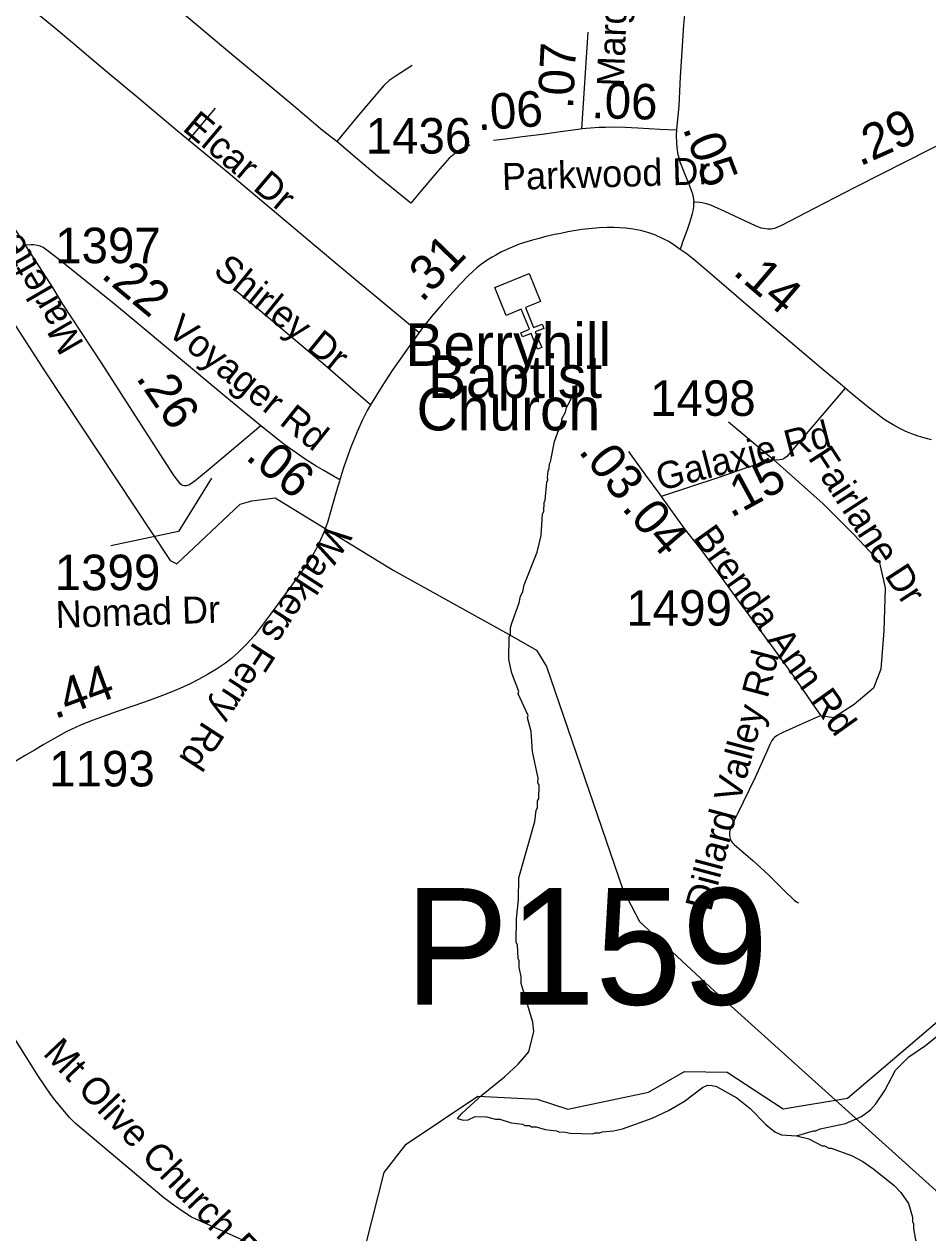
# Model space of a CAD drawing. Extents: x 1383679 to 1536984, y 460658 to 651027.
# Drawn here: x 1406644 to 1409825, y 537796 to 542052 of the extents above; entities that cross this region are included whole.
import ezdxf

# ---------------------------------------------------------------- set-up
doc = ezdxf.new("R2010")
doc.units = 0
for name, color, linetype in [('Exist Cultural Church CELL', 7, 'Continuous'), ('Exist Cultural Church Label', 7, 'Continuous'), ('Exist Hydrographic Creek Single Shore', 7, 'Continuous'), ('Exist Hydrographic Misc Water Feature', 7, 'Continuous'), ('Exist Road Non-System Type 51', 7, 'Continuous'), ('Exist Road Non-System Type 51 Label', 7, 'Continuous'), ('Exist Road Secondary Mileage Hundredths English Label', 7, 'Continuous'), ('Exist Road Secondary Structure Pipe Number Label', 7, 'Continuous'), ('Exist Road Secondary Type 51 Attributed', 7, 'Continuous'), ('Exist Road Secondary Type 51 Label', 7, 'Continuous'), ('Exist Road Secondary Type 51 Number Label', 7, 'Continuous'), ('Exist Utilities Electrical Transmission Line', 7, 'Continuous')]:
    doc.layers.add(name, color=color, linetype=linetype)

msp = doc.modelspace()

# ---------------------------------------------------------------- linework, layer by layer
at = {"layer": 'Exist Cultural Church CELL'}
msp.add_lwpolyline([(1408461.1, 541075.4), (1408408.4, 541053.9), (1408437, 540983.4), (1408466.7, 540995.4), (1408472.7, 540980.6), (1408443, 540968.5), (1408465.6, 540912.8), (1408450.7, 540906.8), (1408428.1, 540962.5), (1408398.5, 540950.5), (1408392.5, 540965.3), (1408422.1, 540977.3), (1408393.5, 541047.9), (1408340.1, 541026.4), (1408300.1, 541125), (1408421.1, 541174.1)], close=True, dxfattribs=at)
at = {"layer": 'Exist Hydrographic Creek Single Shore'}
msp.add_lwpolyline([(1407781.7, 537499.1), (1407911, 538008.2), (1407988, 538108.4), (1408241, 538277.2), (1408449.9, 538266.5), (1408557, 538231.5), (1408842, 538291.4), (1408968, 538364.3), (1409118, 538361.4), (1409316, 538232.6), (1409541.9, 538270.8), (1409922.9, 538594.6), (1410259.9, 538732.3), (1410616.9, 538682.4), (1410867, 538687.2)], dxfattribs=at)
at = {"layer": 'Exist Hydrographic Misc Water Feature'}
for points in [[(1408168.8, 538198.7), (1408185.1, 538217.1), (1408254.5, 538281.5), (1408335.2, 538345.5), (1408382.9, 538390.5), (1408419.9, 538433.7), (1408437.5, 538505.3), (1408434.2, 538537.4), (1408393.1, 538674.2), (1408393.7, 538698.2), (1408386.3, 538730.3), (1408386.8, 538754.3), (1408383, 538762.4), (1408380, 538810.4), (1408376.2, 538818.5), (1408376.3, 538901.8), (1408383.5, 538970.3), (1408385.2, 539046.2), (1408441.4, 539244.8), (1408446.4, 539284.7), (1408450.6, 539292.6), (1408451.1, 539316.6), (1408455.2, 539324.5), (1408456.2, 539372.5), (1408452.4, 539380.5), (1408452.7, 539396.5), (1408433.7, 539491), (1408428.3, 539561), (1408416.1, 539609.9), (1408417.6, 539617.2), (1408383.2, 539694), (1408385.4, 539701.9), (1408360.8, 539766.4), (1408349.8, 539814.7), (1408351.5, 539894.6), (1408355.7, 539902.5), (1408356.3, 539926.5), (1408360.6, 539942.4), (1408386.2, 540013.8), (1408390.7, 540037.7), (1408399, 540053.5), (1408403.5, 540077.4), (1408450.1, 540192.2), (1408463.3, 540251.9), (1408468.9, 540327.8), (1408473.1, 540335.7), (1408473.8, 540367.7), (1408478.1, 540375.5), (1408483.4, 540439.4), (1408487.6, 540447.3), (1408485.7, 540455.3), (1408488.3, 540479.3), (1408492.4, 540487.1), (1408492.8, 540503.1), (1408496.9, 540511), (1408510.6, 540582.7), (1408536.1, 540654.1), (1408536.3, 540662.1), (1408548.8, 540685.8), (1408553.1, 540701.7), (1408565.6, 540725.4), (1408591, 540788.8)], [(1409362.6, 538138.2), (1409422.1, 538155.3), (1409430.1, 538155.1), (1409446.2, 538162.8), (1409534.7, 538180.8), (1409591.2, 538205.5), (1409623.7, 538228.8), (1409642.1, 538250.3), (1409673.2, 538297.6), (1409710.7, 538368.7), (1409757.8, 538415.7), (1409816.6, 538456.3), (1409934.7, 538551.6)], [(1408168.8, 538198.7), (1408188.6, 538193), (1408206.7, 538194.6), (1408231, 538206), (1408270.9, 538205.2), (1408302.7, 538196.5), (1408318.7, 538196.1), (1408358.4, 538183.2), (1408398.4, 538178.3), (1408406.3, 538174.1), (1408422.3, 538173.8), (1408430.2, 538169.6), (1408446.2, 538169.2), (1408477.9, 538160.5), (1408517.9, 538155.7), (1408525.8, 538151.5), (1408549.8, 538150.9), (1408565.7, 538146.6), (1408645.7, 538144.8), (1408653.8, 538148.6), (1408669.8, 538148.2), (1408677.9, 538152), (1408718, 538155.1), (1408750.1, 538162.4), (1408854.9, 538200), (1408911.5, 538226.8), (1408968.2, 538259.5), (1409031.3, 538308), (1409049.4, 538315.6), (1409065.4, 538315.2), (1409081.4, 538310.9), (1409152.6, 538271.3), (1409199.7, 538234.3), (1409254.5, 538177.1), (1409286, 538152.4), (1409309.7, 538141.8), (1409362.6, 538138.2)], [(1409362.6, 538138.2), (1409405.5, 538127.7), (1409453, 538102.7), (1409461, 538102.4), (1409476.8, 538094.1), (1409484.8, 538093.9), (1409556.2, 538068.3), (1409595.8, 538047.4), (1409635.2, 538020.6), (1409706, 537963), (1409729.5, 537938.5), (1409756.7, 537899.9), (1409771.5, 537851.6), (1409771.2, 537835.6), (1409775, 537827.5), (1409774.7, 537811.5), (1409781.8, 537771.4), (1409800.7, 537723), (1409800.6, 537715), (1409812.1, 537690.8), (1409811.9, 537682.8), (1409822.2, 537661)]]:
    msp.add_lwpolyline(points, dxfattribs=at)
at = {"layer": 'Exist Road Non-System Type 51'}
for p, q in [((1407446.8, 541066.1), (1407381.6, 541119)), ((1409122.8, 540651.6), (1409282.4, 540517.2))]:
    msp.add_line(p, q, dxfattribs=at)
for points in [[(1407744.1, 541638), (1407693.6, 541677.2), (1407583.9, 541770.8), (1407485.2, 541853.1), (1407368.1, 541950.9), (1407191.6, 542098.5), (1407054.4, 542213.5), (1407006.8, 542253.4), (1406990, 542269.1), (1406978.8, 542288.9), (1406978.8, 542305.6), (1406986.2, 542320.2), (1407002.4, 542336.6), (1407032.1, 542365.5), (1407083.2, 542418.2), (1407175.4, 542513.9), (1407299.1, 542644.2)], [(1407222.5, 541643.1), (1407182.2, 541676.4), (1407047.5, 541789.5), (1406937.4, 541881.5), (1406877.7, 541932), (1406814, 541986.1), (1406749.7, 542039.3), (1406684.8, 542092.7), (1406625.9, 542142.9), (1406581.3, 542178.1)], [(1408009.6, 541906.4), (1407949.5, 541867.2), (1407928, 541853.1), (1407910.1, 541836), (1407868.6, 541787.8), (1407816, 541725.1), (1407744.1, 541638)], [(1407315.5, 541755.4), (1407277.7, 541709.5), (1407222.5, 541643.1)], [(1408033.4, 540965.5), (1407975, 541013.7), (1407913.1, 541066), (1407752.9, 541199.9), (1407354.3, 541533.8), (1407222.5, 541643.1)], [(1408004.9, 541421.3), (1407887.2, 541516.3), (1407816.8, 541575.7), (1407744.1, 541638)], [(1408212.1, 541625.3), (1408191.2, 541616.5), (1408169.5, 541603.6), (1408140.1, 541580.2), (1408098.2, 541533.4), (1408039.8, 541463.2), (1408004.9, 541421.3)], [(1407863.2, 540711.4), (1407694.5, 540856.4), (1407517.6, 541006), (1407446.6, 541066)], [(1409282.4, 540517.2), (1409456.7, 540362.6), (1409565.7, 540253.5), (1409653.9, 540160), (1409674.7, 540066.5), (1409669.5, 539915.9), (1409659.1, 539780.9), (1409633.2, 539713.4), (1409565.7, 539656.3), (1409493, 539609.5), (1409448.6, 539617)], [(1409029, 540197.1), (1409066.3, 540147.5), (1409161.6, 540015.5), (1409218.4, 539938.7), (1409274.3, 539862.3), (1409351.9, 539755.8), (1409448.6, 539617)], [(1409448.6, 539617), (1409435.2, 539611.8), (1409404.2, 539598.1), (1409371.7, 539583), (1409335.9, 539566.8), (1409314.2, 539557.3), (1409304.7, 539552.8), (1409292.2, 539545.8), (1409284.8, 539540.4), (1409281.9, 539536.9), (1409280.8, 539535.9), (1409276.1, 539529.6), (1409268.9, 539515.7), (1409257.7, 539491.3), (1409216.7, 539399.1), (1409153.2, 539269.4), (1409134.9, 539231.2), (1409130.3, 539220.5), (1409128.3, 539213.2), (1409127, 539207), (1409126.6, 539200.1), (1409126.8, 539195), (1409127.4, 539190.7), (1409129.4, 539183.3), (1409132, 539177), (1409136.5, 539170.2), (1409143, 539163.4), (1409168.3, 539142), (1409208.9, 539107.5), (1409263.9, 539056.8), (1409321.3, 538999.3), (1409352.1, 538969.3), (1409356, 538965.9), (1409361.1, 538962.8), (1409364.8, 538960.5), (1409369.3, 538958.5)]]:
    msp.add_lwpolyline(points, dxfattribs=at)
at = {"layer": 'Exist Road Secondary Type 51 Attributed'}
msp.add_line((1408606.3, 541682.7), (1408629.3, 542023.1), dxfattribs=at)
for points in [[(1408940.8, 541678.8), (1408940.9, 541680.5), (1408949.1, 541764.6), (1408954.3, 541865.9), (1408960, 541956.2), (1408966.5, 542049), (1408970.4, 542095.8), (1408974.1, 542125.2), (1408977.9, 542153.5), (1408982.6, 542180.7), (1408988.4, 542203.6), (1408995.5, 542225.5), (1409002.4, 542249.5), (1409009.4, 542281.2), (1409012.5, 542302.6), (1409015, 542333.5), (1409019.3, 542406.6), (1409024.5, 542489.2), (1409027.6, 542561.1), (1409031.7, 542625.5), (1409036.4, 542668), (1409040.8, 542706.6), (1409042.8, 542742.2)], [(1409001.4, 541425.2), (1409014.5, 541425.6), (1409030.5, 541423.5), (1409044.4, 541420.6), (1409060, 541415.4), (1409109.2, 541393.7), (1409199, 541350.9), (1409217.6, 541343.3), (1409236.8, 541334.7), (1409246.4, 541332.9), (1409261.9, 541330.4), (1409273.8, 541330.9), (1409278.8, 541331.9), (1409286.7, 541333.3), (1409295.1, 541337.2), (1409310.4, 541344), (1409426.5, 541403.2), (1409571.6, 541478.5), (1410265.8, 541830.7)], [(1406648.4, 541273.1), (1406587.6, 541367.3), (1406499.1, 541500.7), (1406418.3, 541628.3), (1406364.4, 541716)], [(1408606.3, 541682.7), (1408602.5, 541682.4), (1408524.1, 541671.4), (1408467.4, 541663.4), (1408396.6, 541654.4), (1408338.7, 541646.9), (1408296.2, 541641.8)], [(1408940.8, 541678.8), (1408881.8, 541680.3), (1408804.6, 541685.3), (1408759.7, 541687.8), (1408720.8, 541688.8), (1408690.4, 541688.3), (1408666.8, 541687.2), (1408636.8, 541685.5), (1408606.3, 541682.7)], [(1409001.4, 541425.2), (1409001.5, 541426.6), (1409002, 541426.1), (1409000.5, 541442.1), (1408998, 541453), (1408983, 541490.9), (1408966.8, 541530.6), (1408956.6, 541557.2), (1408953.6, 541565.7), (1408950.7, 541576), (1408946.6, 541591.6), (1408942.6, 541617.6), (1408941.1, 541632.1), (1408940, 541661.1), (1408940.8, 541678.8)], [(1408953.4, 541258.7), (1408957.6, 541270.5), (1408962.6, 541285), (1408978.5, 541328.4), (1408988, 541356.8), (1408997, 541384.7), (1409000, 541399.2), (1409001, 541410.6), (1409001.4, 541425.2)], [(1408953.4, 541258.7), (1408932.2, 541274), (1408912.7, 541286), (1408893.4, 541296.3), (1408863.6, 541309.3), (1408846.4, 541315.4), (1408830.8, 541320.4), (1408813.9, 541324.9), (1408787.8, 541329.5), (1408761.6, 541332.9), (1408719.9, 541335.4), (1408695.7, 541335.9), (1408667.9, 541334.2), (1408606.8, 541328.2), (1408557, 541320.5), (1408532.4, 541315.1), (1408511, 541310.8), (1408475.4, 541302.3), (1408456.8, 541297.5), (1408432.8, 541291.6), (1408413.4, 541285.5), (1408386, 541276.5), (1408353.5, 541263.1), (1408340.2, 541257), (1408324.6, 541249.6), (1408304, 541238.5), (1408290.7, 541231.2), (1408273.7, 541220.2), (1408268.8, 541217.2), (1408253.3, 541206.7), (1408236.9, 541193.5), (1408207.3, 541166.6), (1408176.9, 541135.2), (1408141.7, 541096.5), (1408115.6, 541066), (1408078.1, 541022.1), (1408075, 541018.3), (1408049.4, 540986.8), (1408009.6, 540932.1), (1407975, 540883.8), (1407941.4, 540835.4), (1407923.7, 540809.1), (1407902.7, 540776.2), (1407883.8, 540744.8), (1407863.2, 540711.4), (1407851.7, 540691.1), (1407833.9, 540656.6), (1407815.4, 540616.8), (1407793.5, 540561.8), (1407777.2, 540516.6), (1407767.1, 540486.5), (1407755.1, 540447.7)], [(1407476.7, 540637.5), (1407429.4, 540676.1), (1407350.1, 540741.9), (1407017.3, 541020), (1406961.5, 541066), (1406763.7, 541225.2), (1406727.8, 541252.6), (1406710.4, 541265.1), (1406700.3, 541269.6), (1406690.9, 541272.1), (1406678.2, 541274.3), (1406666.5, 541274.6), (1406648.4, 541273.1)], [(1407208.3, 540426.3), (1407202, 540427.8), (1407197.7, 540429.9), (1407193, 540433.4), (1407187.6, 540440), (1407172, 540461.6), (1407135.6, 540517.7), (1407014.3, 540705.7), (1406915.5, 540859), (1406780.3, 541066), (1406744.4, 541124.4), (1406648.4, 541273.1)], [(1409533.8, 540770.5), (1409516, 540785.2), (1409449.8, 540840.4), (1409272.5, 540990.4), (1409184.2, 541066), (1409090.1, 541146.6), (1409007.7, 541216.6), (1408977.4, 541241.4), (1408953.4, 541258.7)], [(1409533.8, 540770.5), (1409335.6, 540537.8), (1409328.2, 540529.9), (1409319.2, 540521.9), (1409315.2, 540519.9), (1409310.9, 540518.4), (1409296.2, 540516.9), (1409282.4, 540517.2), (1409278.5, 540517.2), (1409268.7, 540516.2), (1409256.8, 540512.9), (1409235.1, 540506.2), (1409179.1, 540487.7), (1409089.5, 540455.5), (1408886.7, 540388.9)], [(1409838, 540588.4), (1409803.1, 540597.5), (1409787, 540602.4), (1409768.6, 540608.9), (1409755.3, 540614.3), (1409742.7, 540620), (1409728.9, 540627.1), (1409708.9, 540637.5), (1409683.5, 540652.3), (1409676.9, 540656.2), (1409664.9, 540664.1), (1409634.3, 540687.9), (1409615.3, 540703.1), (1409565, 540744.7), (1409533.8, 540770.5)], [(1407476.7, 540637.5), (1407290.8, 540480.9), (1407251.4, 540448.8), (1407237, 540437.4), (1407226.1, 540429.8), (1407221.6, 540428.2), (1407217.4, 540426.9), (1407213.5, 540426.1), (1407208.3, 540426.3)], [(1407755.1, 540447.7), (1407710.7, 540472.7), (1407695.8, 540481.2), (1407671.8, 540495.8), (1407632.9, 540520.1), (1407557.7, 540572.7), (1407476.7, 540637.5)], [(1408771.3, 540547.6), (1408831.1, 540464), (1408881.7, 540395.8), (1408886.7, 540388.9)], [(1407755.1, 540447.7), (1407753.5, 540442.4), (1407743.5, 540408.4), (1407721.8, 540334.1), (1407711.1, 540297.4), (1407697.2, 540259), (1407686.9, 540235.5), (1407675, 540210.7), (1407654.8, 540175.3), (1407631.2, 540140.3), (1407608, 540107.9), (1407582.5, 540071.5), (1407507.6, 539969.8), (1407479.6, 539931.9), (1407453.9, 539899.3), (1407427.8, 539869.5), (1407395.7, 539837.7), (1407373, 539817.8), (1407352.7, 539802), (1407320.7, 539780.7), (1407289.2, 539761.7), (1407257.2, 539744.6), (1407225.2, 539728.2), (1407180.5, 539707.7), (1407131, 539687.6), (1407083.1, 539671), (1407033.2, 539653.4), (1406971.5, 539631.4), (1406925.4, 539615.3), (1406886.2, 539600.8), (1406844.7, 539584.6), (1406823.8, 539575.6), (1406793.9, 539561.1), (1406754, 539539.2), (1406713, 539515.8), (1406679.7, 539496.1), (1406645.3, 539475.7), (1406599.4, 539447.7)], [(1408886.7, 540388.9), (1408967.5, 540276.1), (1409029, 540197.1)], [(1407447, 537755), (1407233, 537852), (1407202, 537871), (1407174.7, 537890.4), (1407135.6, 537919.9), (1406824, 538181), (1406803, 538202), (1406751, 538264), (1406736, 538284), (1406694, 538347), (1406561.9, 538558.1), (1406546, 538579.8), (1406529.9, 538599.6), (1406510.5, 538621.5), (1406459.5, 538673.9), (1406028.9, 539039.7), (1405995, 539074.6)]]:
    msp.add_lwpolyline(points, dxfattribs=at)
at = {"layer": 'Exist Road Secondary Type 51 Number Label'}
msp.add_lwpolyline([(1407303.4, 540453.1), (1407186.8, 540265.4), (1406948.5, 540214.6)], dxfattribs=at)
at = {"layer": 'Exist Utilities Electrical Transmission Line'}
msp.add_lwpolyline([(1406208.1, 541615.7), (1406717.9, 540828.1), (1407157.5, 540162.8), (1407180.9, 540151.4), (1407403.6, 540361.8), (1407444.7, 540373.2), (1407526.7, 540384.5), (1407942.8, 540128.7), (1408358.9, 539898.3), (1408446.9, 539847.2), (1408482, 539790.3), (1408751.6, 539005.6), (1408810.2, 538891.8), (1409074, 538647.3), (1409853.4, 537945), (1409953.1, 537808.5), (1410293, 537285.4)], dxfattribs=at)

# ---------------------------------------------------------------- texts
at = {"layer": 'Exist Cultural Church Label'}
for s, p in [('Berryhill', (1407985.9, 540848.2)), ('Baptist', (1408065.1, 540735.8)), ('Church', (1408025, 540621.3))]:
    msp.add_text(s, height=150, rotation=0, dxfattribs=at).set_placement(p)
at = {"layer": 'Exist Road Non-System Type 51 Label'}
for s, rotation, p in [('Elcar Dr', 319.8622, (1407197.1, 541680.5)), ('Shirley Dr', 320.8895, (1407304.8, 541175.7)), ('Fairlane Dr', 303.0102, (1409400.9, 540525.4)), ('Brenda Ann Rd', 305.5444, (1408997.2, 540244.7)), ('Dillard Valley Rd', 75.1373, (1409061.3, 538924.1))]:
    msp.add_text(s, height=95, rotation=rotation, dxfattribs=at).set_placement(p)
at = {"layer": 'Exist Road Secondary Mileage Hundredths English Label'}
for s, rotation, p in [('.07', 87.2006, (1408576, 541751.2)), ('.06', 3.9103, (1408241.3, 541677.6)), ('.06', 358.5303, (1408639.5, 541721.1)), ('.29', 24.1545, (1409585.8, 541549.9)), ('.05', 290.9297, (1408961, 541685)), ('.31', 45.8774, (1408044.1, 541069.3)), ('.22', 320.4338, (1406910.3, 541162.2)), ('.14', 319.4088, (1409135, 541173.9)), ('.26', 304.2715, (1407034.6, 540806.4)), ('.06', 320.3663, (1407418.8, 540522.9)), ('.03', 308.8394, (1408592.2, 540546.9)), ('.15', 28.6182, (1409131.6, 540311.5)), ('.04', 310.4678, (1408744.4, 540346.9)), ('.44', 20.3443, (1406751.5, 539603.9))]:
    msp.add_text(s, height=125, rotation=rotation, dxfattribs=at).set_placement(p)
at = {"layer": 'Exist Road Secondary Structure Pipe Number Label'}
msp.add_text('P159', height=410.1, dxfattribs=at).set_placement((1407983, 538599.8))
at = {"layer": 'Exist Road Secondary Type 51 Label'}
for s, rotation, p in [('Margaret Ln', 87.9118, (1408754.8, 541830.6)), ('Parkwood Dr', 1.6557, (1408326.9, 541466.9)), ('Marlette Dr', 120.1235, (1406855.9, 540926.3)), ('Voyager Rd', 321.2764, (1407141.7, 540963.7)), ('Galaxie Rd', 14.6425, (1408882.5, 540407.9)), ('Walkers Ferry Rd', 237.1941, (1407721.1, 540296)), ('Nomad Dr', 1.8826, (1406756.1, 539925.7)), ('Mt Olive Church Rd', 313.5839, (1406706.7, 538425.9))]:
    msp.add_text(s, height=95, rotation=rotation, dxfattribs=at).set_placement(p)
at = {"layer": 'Exist Road Secondary Type 51 Number Label'}
for s, p in [('1436', (1407845.9, 541596.1)), ('1397', (1406752.7, 541210)), ('1498', (1408847.1, 540672.5)), ('1399', (1406751.1, 540058.9)), ('1499', (1408763.5, 539933.8)), ('1193', (1406731.6, 539367.9))]:
    msp.add_text(s, height=125, dxfattribs=at).set_placement(p)

doc.saveas('drawing.dxf')
